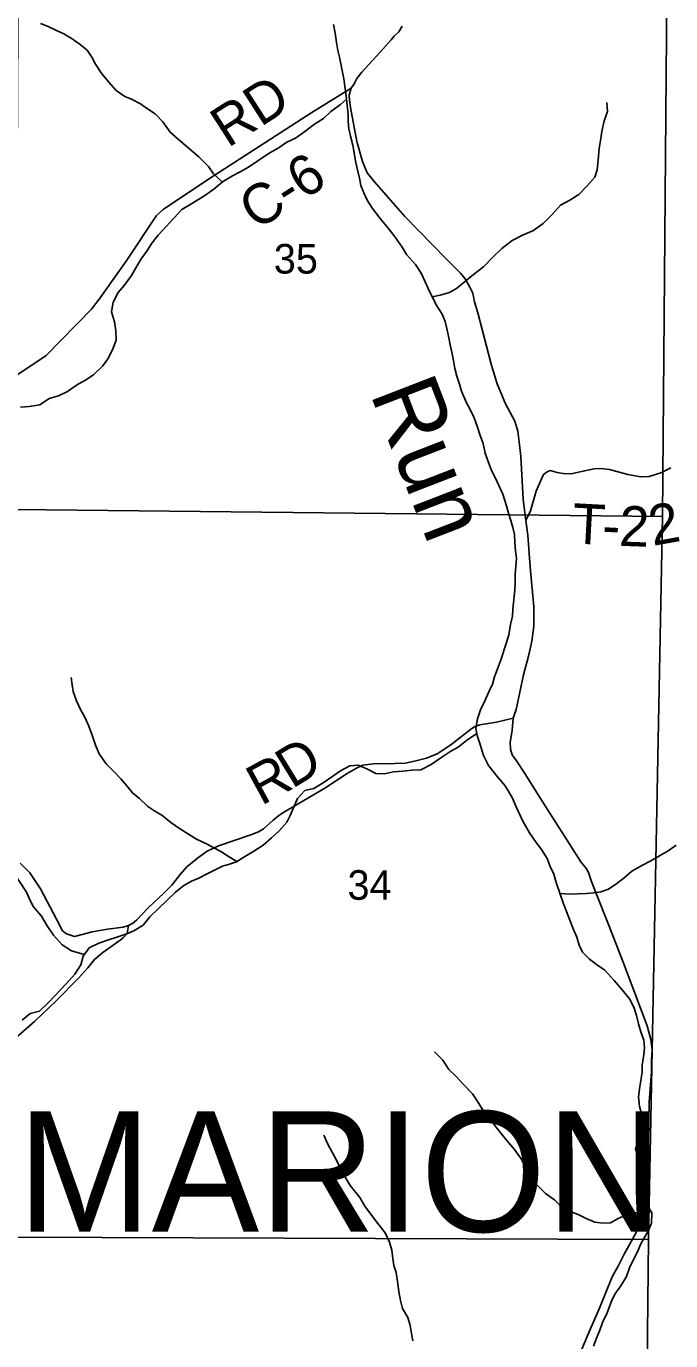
# Model space of a CAD drawing. Extents: x 2043100 to 2470832, y 443715 to 810583.
# Drawn here: x 2291239 to 2296048, y 665629 to 675442 of the extents above; entities that cross this region are included whole.
import ezdxf

# ---------------------------------------------------------------- set-up
doc = ezdxf.new("R2010")
doc.units = 0
for name, color, linetype in [('GM_X_County_Road', 7, 'Continuous'), ('GM_X_County_Road_Text', 7, 'Continuous'), ('GM_X_Minor_River', 7, 'Continuous'), ('GM_X_Minor_River_Text', 7, 'Continuous'), ('GM_X_Section', 7, 'Continuous'), ('GM_X_Section_Text', 7, 'Continuous'), ('GM_X_Township_Road', 7, 'Continuous'), ('GM_X_Township_Road_Text', 7, 'Continuous'), ('GM_X_Township_Text', 7, 'Continuous')]:
    doc.layers.add(name, color=color, linetype=linetype)

msp = doc.modelspace()

# ---------------------------------------------------------------- linework, layer by layer
at = {"layer": 'GM_X_County_Road'}
for points in [[(2293960.9, 675340.6), (2293984.9, 675367.7), (2294018.7, 675400), (2294044.5, 675442.3)], [(2294740.4, 672811.8), (2294740, 672813.1), (2294705, 672928.8), (2294608.3, 673303.1), (2294583.7, 673385.1), (2294571.2, 673449.2), (2294548.8, 673493.1), (2294514.3, 673557.1), (2294478, 673598.9), (2294373.1, 673706.5), (2294064.4, 674021.1), (2293836.2, 674280.2), (2293783.6, 674348), (2293747, 674432), (2293705.9, 674582), (2293658.1, 674834.3), (2293649.6, 674890.4), (2293649.4, 674928.5), (2293663.1, 674978.7), (2293684.9, 675010.9), (2293706.6, 675051.1), (2293742.3, 675099.5), (2293877.5, 675246.7), (2293960.7, 675340.4), (2293960.9, 675340.6)], [(2293663.1, 674978.7), (2293369.8, 674798.3), (2292639.9, 674328.3), (2292263, 674075.2), (2292211.2, 674028.7), (2291985.2, 673688.4), (2291790.8, 673414.5), (2291726.6, 673329.4), (2291384.9, 672982.2), (2291162.8, 672835.5), (2291161.9, 672834.7)], [(2295326.4, 665427.4), (2295436.8, 665688.9), (2295515.6, 665872), (2295612.1, 666105.3), (2295657.6, 666189.8), (2295701.1, 666274.4), (2295790.1, 666437.4), (2295821.7, 666505.8), (2295847.3, 666564.2), (2295864.8, 666640.5), (2295875.7, 666799), (2295881.5, 667122), (2295887.5, 667408.8), (2295903.9, 667635.5), (2295905.3, 667725.8), (2295908.8, 667800), (2295900.2, 667878.2), (2295871.5, 667978.2), (2295822.5, 668110.3), (2295691.8, 668454.3), (2295583.7, 668736.3), (2295487.8, 668980.3), (2295449.1, 669076.3), (2295436.8, 669118.3), (2295418.5, 669150.3), (2295376.1, 669204.2), (2295076.3, 669677.4), (2294958.8, 669863.1), (2294896, 669956.9), (2294863.6, 670002.8), (2294851.3, 670044.8), (2294849, 670096.9), (2294864.4, 670183.2), (2294871.8, 670275.5), (2294893.3, 670339.8), (2294949.6, 670600.8), (2294986.7, 670739.4), (2295012, 670849.9), (2295025.2, 670962.2), (2295026.2, 671106.6), (2295000.1, 671405.1), (2294980.4, 671641.6), (2294967.6, 671751.8), (2294946.5, 671908), (2294928.2, 672230.7), (2294917.5, 672338.9), (2294906.9, 672419), (2294884.3, 672493), (2294813.3, 672628.9), (2294784.8, 672694.8), (2294752.2, 672772.8), (2294740.4, 672811.8)]]:
    msp.add_lwpolyline(points, dxfattribs=at)
at = {"layer": 'GM_X_Minor_River'}
for points in [[(2292702.5, 674278.6), (2292636.9, 674340.9), (2292598.6, 674394.8), (2292526.3, 674466.5), (2292441.9, 674540.1), (2292373.7, 674595.8), (2292311.4, 674651.5), (2292259, 674729.3), (2292200.7, 674787), (2292144.5, 674824.7), (2292092.3, 674862.5), (2292024.2, 674898.1), (2291974.1, 674917.9), (2291909.9, 674961.6), (2291853.6, 675023.3), (2291803.2, 675087.1), (2291754.9, 675158.9), (2291728.6, 675210.9), (2291692.3, 675262.7), (2291640.1, 675306.5), (2291581.9, 675348.2), (2291519.7, 675385.9), (2291469.6, 675407.6), (2291401.5, 675439.3), (2291345.4, 675463)], [(2293531.8, 675453.8), (2293544.1, 675389.8), (2293554.5, 675319.8), (2293564.9, 675261.7), (2293575.1, 675211.7), (2293587.5, 675149.7), (2293608.1, 675049.7), (2293616.4, 674995.7), (2293624.8, 674923.6), (2293633.2, 674853.5), (2293639.6, 674783.5), (2293639.9, 674733.4), (2293646.2, 674675.4), (2293658.5, 674621.3), (2293674.9, 674553.3), (2293685.2, 674497.3), (2293695.6, 674435.3), (2293709.9, 674369.3), (2293724.3, 674307.3), (2293736.6, 674253.3), (2293756.9, 674199.3), (2293783.2, 674143.4), (2293821.5, 674081.5), (2293879.9, 674005.7), (2293938.3, 673934), (2293990.6, 673866.2), (2294043, 673792.4), (2294077.3, 673738.5), (2294143.7, 673662.8), (2294186, 673598.9), (2294214.4, 673535), (2294236.7, 673483.1), (2294297.3, 673363.2), (2294341.7, 673293.4), (2294364, 673237.4), (2294378.3, 673185.5), (2294392.7, 673115.4), (2294403, 673063.4), (2294417.4, 672997.4), (2294427.7, 672945.4), (2294438, 672887.4), (2294452.3, 672829.3), (2294470.7, 672769.4), (2294486.9, 672717.4), (2294523.4, 672631.5), (2294551.7, 672579.6), (2294580, 672519.6), (2294604.4, 672455.7), (2294626.8, 672385.7)], [(2293627.8, 674898.8), (2293583.2, 674857.3), (2293511.6, 674804.8), (2293457.9, 674752.4), (2293390.2, 674711.9), (2293318.6, 674657.4), (2293248.9, 674606.9), (2293183.1, 674576.5), (2293119.4, 674532), (2293051.7, 674493.6), (2292896.4, 674390.5), (2292834.7, 674356.1), (2292778.9, 674325.7), (2292703.2, 674279.2), (2292639.6, 674224.8), (2292571.9, 674178.3), (2292480.3, 674121.7), (2292400.7, 674073.1), (2292343.1, 674012.7), (2292283.5, 673946.3), (2292221.9, 673881.8), (2292176.3, 673823.4), (2292144.6, 673771.2), (2292097, 673704.8), (2292063.4, 673650.5), (2292023.8, 673580.2), (2291970.3, 673505.8), (2291924.6, 673453.4), (2291887.1, 673381.1), (2291873.5, 673308.9), (2291895.9, 673234.9), (2291908.3, 673166.9), (2291910.7, 673098.8), (2291881.1, 673026.5), (2291847.6, 672958.2), (2291809.9, 672907.9), (2291740.3, 672839.4), (2291674.6, 672797), (2291620.9, 672766.6), (2291547.2, 672716.1), (2291479.4, 672683.6), (2291409.6, 672663.2), (2291340, 672614.7), (2291260.1, 672604.2), (2291196.2, 672597.8)], [(2294268.2, 673420.8), (2294326.9, 673433.5), (2294396.7, 673454), (2294450.5, 673484.3), (2294522.1, 673542.8), (2294575.8, 673589.2), (2294651.4, 673645.8), (2294720.9, 673718.3), (2294786.5, 673782.8), (2294864.1, 673841.3), (2294941.8, 673881.8), (2295019.6, 673914.3), (2295095.2, 673968.8), (2295162.8, 674037.4), (2295226.3, 674105.8), (2295294, 674142.3), (2295361.7, 674184.8), (2295421.3, 674247.2), (2295480.9, 674315.7), (2295498.6, 674369.8), (2295506.1, 674442), (2295513.6, 674528.2), (2295527.2, 674604.3), (2295532.9, 674656.5), (2295552.4, 674734.7), (2295576, 674804.9), (2295571.6, 674873)], [(2294626.8, 672385.7), (2294647.1, 672325.7), (2294663.5, 672255.7), (2294687.9, 672185.8), (2294710.2, 672125.8), (2294740.5, 672067.9), (2294764.8, 672013.9), (2294795.2, 671948), (2294821.7, 671862), (2294838, 671806), (2294854.3, 671752.1), (2294868.6, 671700.1), (2294880.9, 671648.1), (2294885.2, 671588), (2294889.6, 671523.9), (2294895.9, 671469.9), (2294892.3, 671405.8), (2294886.6, 671351.6), (2294887, 671285.5), (2294885.3, 671231.4), (2294870.1, 671091.1), (2294866.4, 671037), (2294852.8, 670974.8), (2294839.3, 670898.6), (2294821.6, 670842.4), (2294805.9, 670788.3), (2294782.4, 670716), (2294754.8, 670643.7), (2294733.2, 670585.5), (2294717.5, 670529.3), (2294693.8, 670477.1), (2294660.3, 670406.8), (2294628.7, 670338.5), (2294607.1, 670272.2), (2294593.5, 670202.1), (2294603.8, 670146), (2294628.2, 670072), (2294650.7, 669998), (2294689.1, 669922.2), (2294755.5, 669838.4), (2294811.9, 669770.6), (2294864.3, 669682.8), (2294894.7, 669614.8), (2294945.3, 669507), (2294993.8, 669419.1), (2295044.2, 669347.3), (2295082.4, 669295.4), (2295124.8, 669229.5), (2295149.1, 669169.6), (2295175.4, 669111.7), (2295191.8, 669049.6), (2295220.2, 668969.7), (2295246.7, 668889.7), (2295271, 668833.7), (2295295.4, 668767.8), (2295321.8, 668697.8), (2295348.1, 668641.8), (2295364.4, 668581.8), (2295388.7, 668529.9), (2295443, 668476.1), (2295503.2, 668430.4), (2295553.3, 668396.6), (2295625.7, 668318.9), (2295686.1, 668249.1), (2295742.5, 668179.3), (2295774.8, 668111.4), (2295793.2, 668055.4), (2295807.5, 667995.4), (2295825.8, 667933.4), (2295848.2, 667873.4), (2295852.5, 667813.3), (2295844.9, 667745.1), (2295835.3, 667689), (2295833.6, 667636.9), (2295827.9, 667586.8), (2295816.2, 667526.6), (2295806.7, 667450.4), (2295815.1, 667378.3), (2295831.5, 667318.3), (2295847.8, 667250.2), (2295822.3, 667177.9), (2295808.6, 667127.8), (2295785, 667057.5), (2295809.4, 666991.5), (2295835.8, 666925.5), (2295814.2, 666853.3), (2295804.6, 666779.1), (2295823, 666723.1), (2295867.3, 666651.2), (2295905.7, 666583.3), (2295904.2, 666507.1), (2295880.5, 666446.9), (2295848.9, 666396.6), (2295823.2, 666346.3), (2295801.5, 666296.1), (2295765.9, 666223.8), (2295740.3, 666171.5), (2295716.7, 666107.2), (2295675.1, 666038.9), (2295631.5, 665976.5), (2295605.8, 665924.2)], [(2292808.8, 669205.2), (2292740.5, 669247.6), (2292690.3, 669281.4), (2292638.2, 669307.1), (2292588.1, 669336.8), (2292509.9, 669372.5), (2292449.8, 669410.2), (2292381.6, 669451.8), (2292317.3, 669497.5), (2292249.1, 669551.2), (2292196.9, 669583), (2292144.8, 669616.7), (2292082.5, 669676.5), (2292032.3, 669718.2), (2291990, 669772.1), (2291943.7, 669823.9), (2291891.5, 669877.7), (2291835.2, 669935.4), (2291782.8, 670011.2), (2291756.4, 670075.2), (2291732, 670141.2), (2291705.6, 670217.1), (2291675.3, 670283.1), (2291647, 670335), (2291614.6, 670404.9), (2291588.2, 670474.9), (2291581.9, 670524.9), (2291573.6, 670578.9)], [(2294600.7, 670163), (2294524.1, 670109.5), (2294462.4, 670059), (2294406.6, 670030.7), (2294339, 669984.2), (2294259.3, 669929.7), (2294183.6, 669891.1), (2294115.7, 669888.7), (2294049.8, 669880.3), (2293979.9, 669875.9), (2293912, 669861.5), (2293848.1, 669863.1), (2293785.9, 669894.8), (2293717.8, 669926.5), (2293653.9, 669920.1), (2293584.1, 669883.6), (2293526.4, 669843.2), (2293454.8, 669792.7), (2293385.1, 669752.2), (2293317.2, 669735.8), (2293263.6, 669675.4), (2293208.4, 669550.8), (2293182.7, 669500.6), (2293127.1, 669434.2), (2293069.4, 669383.8), (2293005.8, 669329.3), (2292936.1, 669282.8), (2292862.4, 669238.3), (2292806.7, 669203.9), (2292754.8, 669185.6), (2292703, 669171.2), (2292649.2, 669144.9), (2292583.4, 669110.4), (2292527.6, 669082.1), (2292471.8, 669059.7), (2292414, 669027.3), (2292352.4, 668976.9), (2292288.8, 668914.4), (2292223.2, 668853.9), (2292161.6, 668793.4), (2292110, 668731), (2292040.3, 668688.5), (2291980.5, 668664.2), (2291906.7, 668639.7), (2291852.8, 668621.3), (2291779, 668596.8), (2291709.3, 668562.4), (2291663.7, 668500), (2291646.1, 668433.8), (2291600.5, 668365.4), (2291537, 668292.9), (2291405.9, 668155.9), (2291336.3, 668089.3), (2291268.5, 668070.9), (2291208.8, 668020.5)], [(2291671.6, 668510.8), (2291575.5, 668539.6), (2291507.3, 668585.2), (2291442.9, 668655), (2291394.5, 668726.8), (2291352.2, 668798.7), (2291293.8, 668868.5), (2291265.5, 668920.4), (2291243.2, 668972.4), (2291206.9, 669028.2), (2291156.5, 669104.1), (2291112.2, 669173.9), (2291059.8, 669235.7), (2291013.5, 669293.5), (2290959.2, 669361.3), (2290908.9, 669417.2), (2290862.5, 669483), (2290830.3, 669534.9), (2290797.9, 669608.8), (2290785.6, 669660.8), (2290767.2, 669728.8), (2290742.5, 669852.9)], [(2295221.2, 668966.7), (2295294.2, 668962.1), (2295352.2, 668964.4), (2295420.1, 668966.8), (2295474, 668971.2), (2295525.9, 668979.5), (2295583.8, 668999.8), (2295645.5, 669042.3), (2295701.2, 669084.7), (2295758.9, 669135.1), (2295836.5, 669177.7), (2295900.3, 669210.1), (2295964, 669248.5), (2296027.8, 669285), (2296089.5, 669327.4)], [(2295866.2, 666653), (2295793.8, 666586.6), (2295725.9, 666570.2), (2295656.1, 666541.8), (2295598.4, 666509.3), (2295544.4, 666505), (2295480.4, 666512.7), (2295416.3, 666540.3), (2295356.2, 666570), (2295306.1, 666589.8), (2295248, 666611.5), (2295181.7, 666679.2), (2295113.5, 666726.9), (2295049.1, 666792.7), (2295018.8, 666844.6), (2294972.5, 666912.4), (2294932.1, 666986.4), (2294881.7, 667056.2), (2294837.4, 667108), (2294781.1, 667177.8), (2294734.8, 667235.7), (2294698.5, 667289.6), (2294642.1, 667355.4), (2294603.8, 667419.2), (2294569.5, 667471.2), (2294505.2, 667538.9), (2294444.8, 667604.7), (2294392.6, 667654.5), (2294348.2, 667722.3), (2294285.9, 667786.1)], [(2294122.7, 665626.9), (2294114.4, 665683), (2294104, 665741), (2294085.7, 665801), (2294047.3, 665869), (2294031, 665929), (2294018.6, 665997), (2294010.2, 666071.2), (2293997.8, 666137.2), (2293981.5, 666191.2), (2293975.2, 666243.3), (2293966.8, 666305.4), (2293948.5, 666363.4), (2293916.1, 666433.3), (2293861.7, 666503.1), (2293823.4, 666555), (2293765, 666632.8), (2293726.7, 666696.7), (2293656.2, 666788.5), (2293617.9, 666848.4), (2293585.5, 666908.3), (2293553.2, 666976.3), (2293524.9, 667032.2), (2293486.5, 667100.1), (2293460.1, 667164.1)], [(2295605.8, 665924.2), (2295572.4, 665835.8), (2295538.8, 665763.5), (2295519.2, 665707.3), (2295493.5, 665647), (2295471.9, 665586.7)]]:
    msp.add_lwpolyline(points, dxfattribs=at)
at = {"layer": 'GM_X_Section'}
for points in [[(2291189.1, 677184.1), (2296031.5, 677173.8), (2295986.3, 671782.7), (2291157.4, 671835.3), (2291175.8, 675455.1)], [(2291157.4, 671835.3), (2295986.3, 671782.7), (2295883.3, 666385), (2291124.9, 666400.4), (2291147.7, 670142.4)], [(2291124.9, 666400.4), (2295883.3, 666385), (2295825.9, 661011.8), (2291097.4, 661037.6), (2291110.1, 664791.5)]]:
    msp.add_lwpolyline(points, close=True, dxfattribs=at)
at = {"layer": 'GM_X_Township_Road'}
for points in [[(2294967.6, 671751.8), (2295001.8, 671825.1), (2295044.6, 671971.8), (2295083.8, 672062.4), (2295099.5, 672094.6), (2295125.4, 672114.9), (2295147.3, 672125.1), (2295201.5, 672111.6), (2295263.7, 672100.1), (2295315.7, 672102.5), (2295395.7, 672119.3), (2295475.6, 672138), (2295525.7, 672140.5), (2295591.8, 672133.1), (2295728.4, 672094.2), (2295824.7, 672077), (2295886.7, 672081.5), (2295974.6, 672108.4), (2296048.4, 672145.1)], [(2291160.2, 667888.6), (2291299.5, 668011.8), (2291460.7, 668165.3), (2291631.8, 668336.9), (2291697.4, 668411.5), (2291749.1, 668474), (2291810.8, 668526.6), (2291886.6, 668581.2), (2291938.4, 668617.7), (2291964.3, 668639.9), (2291992.1, 668668.2), (2292001.7, 668728.4), (2292031.7, 668742.6), (2292061.5, 668768.9), (2292149.1, 668859.7), (2292264.5, 668970.8), (2292324.2, 669029.3), (2292387.7, 669110), (2292437.4, 669166.4), (2292517.1, 669231.1), (2292588.8, 669283.7), (2292672.7, 669324.4), (2292914.5, 669406.2), (2292972.5, 669426.7), (2293008.4, 669449), (2293080, 669515.6), (2293123.9, 669550), (2293165.8, 669576.3), (2293267.5, 669637.2), (2293467, 669752.8), (2293632.6, 669862.2), (2293702.4, 669902.8), (2293750.3, 669925.1), (2293830.4, 669935.7), (2293988.6, 669936.7), (2294066.7, 669941.3), (2294134.7, 669955.8), (2294224.7, 669978.4), (2294304.6, 670011), (2294406.3, 670077.9), (2294508, 670156.8), (2294553.8, 670191.2), (2294585.7, 670213.4), (2294623.7, 670227.7), (2294747.7, 670246.6), (2294871.8, 670275.5)], [(2291193.1, 669194.2), (2291265.8, 669120.5), (2291344.7, 669002.7), (2291464.5, 668774.9), (2291509.2, 668689), (2291539.4, 668665.1), (2291597.6, 668647.5), (2291645.6, 668657.8), (2291731.6, 668680.5), (2291845.7, 668701.3), (2291961.7, 668716.1), (2292001.7, 668728.4)]]:
    msp.add_lwpolyline(points, dxfattribs=at)

# ---------------------------------------------------------------- texts
at = {"layer": 'GM_X_County_Road_Text'}
for s, rotation, p in [('RD', 32.73522, (2292742.8, 674530)), ('C-6', 32.92828, (2292955.9, 673912.8))]:
    msp.add_text(s, height=300, rotation=rotation, dxfattribs=at).set_placement(p)
at = {"layer": 'GM_X_Minor_River_Text'}
msp.add_text('Run', height=499.95, rotation=291.13954, dxfattribs=at).set_placement((2293801.5, 672702.6))
at = {"layer": 'GM_X_Section_Text'}
for s, p in [('35', (2293086.2, 673595.5)), ('34', (2293636.2, 668920.5))]:
    msp.add_text(s, height=220.83, rotation=0.00001, dxfattribs=at).set_placement(p)
at = {"layer": 'GM_X_Township_Road_Text'}
for s, rotation, p in [('T', 356.92144, (2295306.5, 671581.9)), ('2', 357.95455, (2295659.5, 671563.3)), ('2', 10.19847, (2295913.8, 671561.6)), ('-', 357.05113, (2295531.4, 671569.8)), ('D', 31.48447, (2293221.8, 669745.5)), ('R', 28.63382, (2292991.6, 669619.4))]:
    msp.add_text(s, height=300, rotation=rotation, dxfattribs=at).set_placement(p)
at = {"layer": 'GM_X_Township_Text'}
msp.add_text('MARION', height=900, rotation=0.00001, dxfattribs=at).set_placement((2291172.2, 666441.5))

doc.saveas('drawing.dxf')
